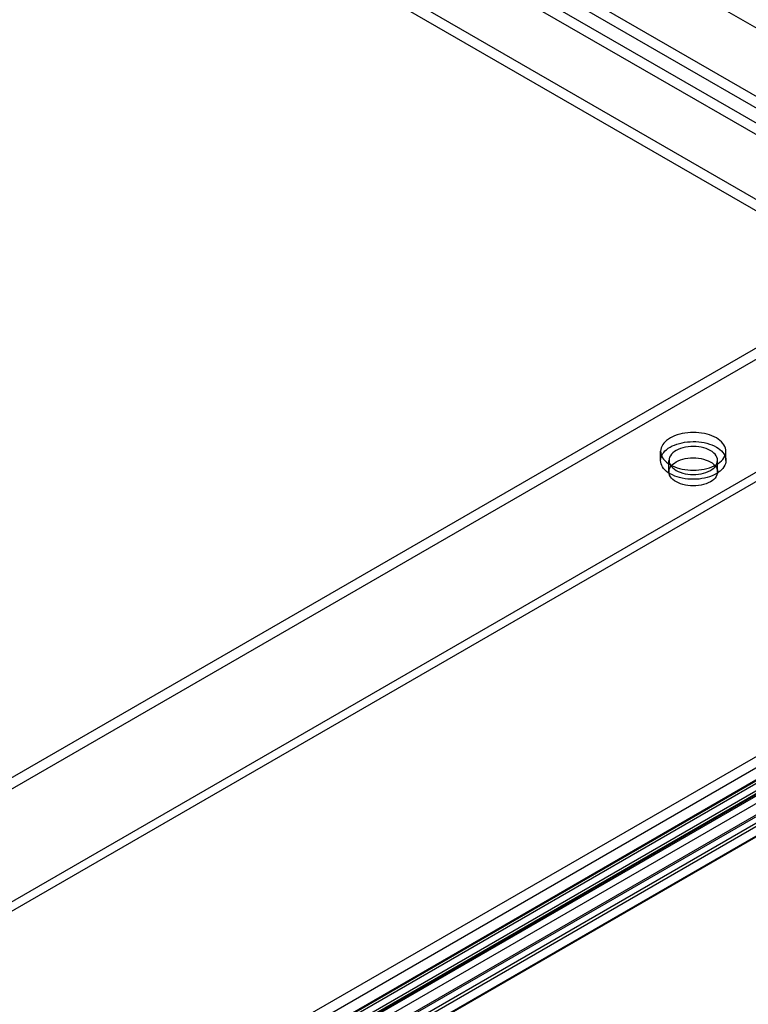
# Model space of a CAD drawing. Header units: millimetres. Extents: x 188 to 1028, y 131 to 1566.
# Tile 313 of 326: x 811 to 889, y 1253 to 1359. Entities that reach past the tile are written whole.
import ezdxf

# ---------------------------------------------------------------- set-up
doc = ezdxf.new("R2010")
doc.units = ezdxf.units.MM
doc.header["$LTSCALE"] = 110.325218
doc.layers.get('0').update_dxf_attribs({"linetype": 'CONTINUOUS'})

msp = doc.modelspace()

# ---------------------------------------------------------------- linework, layer by layer
at = {"color": 7, "linetype": 'CONTINUOUS'}
for p, q in [((595.84, 1518.61), (1011.97, 1278.36)), ((1013.03, 1278.98), (596.9, 1519.23)), ((1011.27, 1277.14), (595.13, 1517.39)), ((595.13, 1516.16), (1011.27, 1275.91)), ((591.6, 1511.27), (1000.66, 1275.1)), ((591.6, 1510.04), (1000.66, 1273.87)), ((653.5, 1493.9), (917.96, 1341.21)), ((610.51, 1162.32), (928.71, 1346.03)), ((610.51, 1161.1), (928.71, 1344.81)), ((938.26, 1338.23), (625.72, 1157.79)), ((938.26, 1337.25), (625.72, 1156.81)), ((627.41, 1128.31), (947.17, 1312.92)), ((947.17, 1311.7), (627.41, 1127.09)), ((879.25, 1311.33), (879.25, 1312.31)), ((886.25, 1311.33), (886.25, 1312.31)), ((631.48, 1128.09), (947.7, 1310.66)), ((947.6, 1310.67), (631.52, 1128.18)), ((880.15, 1310.11), (880.15, 1311.33)), ((885.35, 1310.11), (885.35, 1311.33)), ((632.54, 1127.64), (948.62, 1310.13)), ((948.76, 1309.88), (632.68, 1127.4)), ((632.68, 1127.15), (948.76, 1309.64)), ((630.95, 1127.5), (945.05, 1308.84)), ((949.11, 1309.02), (633.04, 1126.54)), ((946.11, 1308.23), (632.01, 1126.89)), ((632.68, 1124.95), (949.11, 1307.64)), ((948.86, 1307.66), (632.79, 1125.18)), ((947.56, 1306), (631.48, 1123.52)), ((631.62, 1123.27), (947.7, 1305.76)), ((948.76, 1305.31), (632.54, 1122.74)), ((948.72, 1305.22), (632.64, 1122.73))]:
    msp.add_line(p, q, dxfattribs=at)
for points, knots in [([(885.22, 1313.74), (884.91, 1313.92), (884.2, 1314.19), (883.05, 1314.36), (881.87, 1314.31), (880.78, 1314.03), (879.91, 1313.56), (879.33, 1312.91), (879.18, 1312.12), (879.56, 1311.38), (880.01, 1311.03), (880.27, 1310.88)], [0, 0, 0, 0, 0.12288, 0.258001, 0.394375, 0.524119, 0.637204, 0.730344, 0.810577, 0.896245, 1, 1, 1, 1]), ([(880.27, 1310.88), (880.59, 1310.7), (881.3, 1310.43), (882.45, 1310.26), (883.63, 1310.31), (884.72, 1310.59), (885.59, 1311.06), (886.17, 1311.71), (886.32, 1312.5), (885.94, 1313.24), (885.49, 1313.59), (885.22, 1313.74)], [0, 0, 0, 0, 0.12288, 0.258001, 0.394375, 0.524119, 0.637204, 0.730344, 0.810577, 0.896245, 1, 1, 1, 1]), ([(880.27, 1309.9), (880.01, 1310.05), (879.56, 1310.39), (879.19, 1311.13), (879.32, 1311.92), (879.89, 1312.56), (880.76, 1313.04), (881.84, 1313.32), (883.03, 1313.38), (884.19, 1313.22), (884.91, 1312.94), (885.22, 1312.76)], [0, 0, 0, 0, 0.103303, 0.188219, 0.267731, 0.36043, 0.473052, 0.602502, 0.739885, 0.876488, 1, 1, 1, 1]), ([(885.22, 1312.76), (885.49, 1312.61), (885.94, 1312.27), (886.31, 1311.53), (886.18, 1310.74), (885.61, 1310.1), (884.74, 1309.62), (883.65, 1309.34), (882.47, 1309.28), (881.31, 1309.44), (880.59, 1309.72), (880.27, 1309.9)], [0, 0, 0, 0, 0.103303, 0.188219, 0.267731, 0.36043, 0.473052, 0.602502, 0.739885, 0.876488, 1, 1, 1, 1]), ([(884.59, 1310.27), (884.83, 1310.41), (885.25, 1310.73), (885.43, 1311.54), (884.94, 1312.23), (884.1, 1312.66), (883.04, 1312.87), (881.93, 1312.8), (881.22, 1312.57), (880.91, 1312.39)], [0, 0, 0, 0, 0.129083, 0.232296, 0.344896, 0.489742, 0.660269, 0.837889, 1, 1, 1, 1]), ([(880.91, 1312.39), (880.67, 1312.25), (880.25, 1311.93), (880.07, 1311.12), (880.56, 1310.43), (881.39, 1310), (882.46, 1309.79), (883.57, 1309.86), (884.28, 1310.09), (884.59, 1310.27)], [0, 0, 0, 0, 0.129083, 0.232296, 0.344896, 0.489742, 0.660269, 0.837889, 1, 1, 1, 1]), ([(884.59, 1309.04), (884.29, 1308.87), (883.58, 1308.63), (882.47, 1308.57), (881.41, 1308.77), (880.57, 1309.2), (880.07, 1309.89), (880.24, 1310.7), (880.67, 1311.03), (880.91, 1311.17)], [0, 0, 0, 0, 0.161103, 0.33697, 0.507447, 0.652878, 0.76615, 0.87026, 1, 1, 1, 1]), ([(880.91, 1311.17), (881.21, 1311.34), (881.92, 1311.58), (883.03, 1311.65), (884.09, 1311.44), (884.93, 1311.02), (885.43, 1310.33), (885.26, 1309.51), (884.83, 1309.18), (884.59, 1309.04)], [0, 0, 0, 0, 0.161103, 0.33697, 0.507447, 0.652878, 0.76615, 0.87026, 1, 1, 1, 1])]:
    msp.add_open_spline(points, degree=3, knots=knots, dxfattribs=at)

doc.saveas('drawing.dxf')
